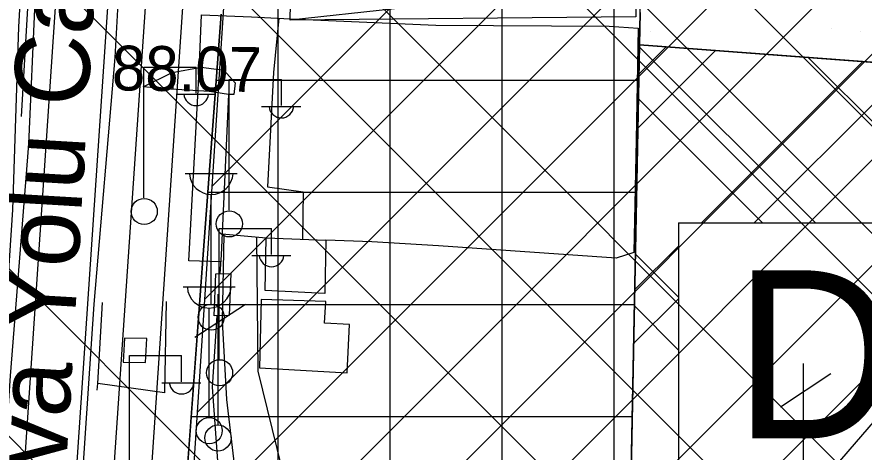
# Model space of a CAD drawing. Extents: x 417995 to 421451, y 4454518 to 4458015.
# Drawn here: x 420373.2 to 420486.7, y 4457407.5 to 4457465.8 of the extents above; entities that cross this region are included whole.
import ezdxf

# ---------------------------------------------------------------- set-up
doc = ezdxf.new("R2010")
doc.units = 0
for name, color, linetype in [('ADAKENARI', 7, 'Continuous'), ('B_Betonzemin', 7, 'Continuous'), ('B_Kapi', 7, 'Continuous'), ('B_Mesken', 7, 'Continuous'), ('B_Sundurma', 7, 'Continuous'), ('B_Ticari', 7, 'Continuous'), ('KALDIRIM_FAT', 7, 'Continuous'), ('PL_AYA_PARK_DINLENME', 7, 'Continuous'), ('PL_K_DEPOLAMA', 7, 'Continuous'), ('PL_K_K_D_K_C_A', 7, 'Continuous'), ('PL_TİCARET', 7, 'Continuous'), ('S_Cad_Sok_Lambasi', 7, 'Continuous'), ('S_Elektrik_Diregi', 7, 'Continuous'), ('S_Telefon_Diregi', 7, 'Continuous'), ('SEMBOL_FAT', 7, 'Continuous'), ('Sev_Sevalti', 7, 'Continuous'), ('Sev_Sevustu', 7, 'Continuous'), ('Sev_Tarama', 7, 'Continuous'), ('Sinir_Cit_bir_taraf', 7, 'Continuous'), ('Sinir_Duvar_tek_tarafa_ait', 7, 'Continuous'), ('Sinir_Harap_Yerlesim_Alani', 7, 'Continuous'), ('Sinir_Ist_Duvari', 7, 'Continuous'), ('Sinir_Tel_bir_taraf', 7, 'Continuous'), ('SN_TR_SIVILASMA', 7, 'Continuous'), ('TR_KONUTDISIKCA', 7, 'Continuous'), ('TRFAT_DEPOLAMA', 7, 'Continuous'), ('TRFAT_PARKALANI', 7, 'Continuous'), ('TRFAT_TİCARET', 7, 'Continuous'), ('Y_Cadde_Yol', 7, 'Continuous'), ('Y_Kot_Noktasi', 7, 'Continuous'), ('Yol_Insaat', 7, 'Continuous'), ('Yol_Sose', 7, 'Continuous')]:
    doc.layers.add(name, color=color, linetype=linetype)

msp = doc.modelspace()

# ---------------------------------------------------------------- linework, layer by layer
at = {"layer": 'ADAKENARI'}
for p, q in [((420398.2, 4457434.55), (420400.54, 4457466.16)), ((420456.68, 4457466.35), (420456.6, 4457462.03)), ((420456.6, 4457462.03), (420456.05, 4457434.5)), ((420456.6, 4457462.03), (420503.2, 4457458.56)), ((420393.19, 4457366.96), (420398.2, 4457434.55)), ((420456.05, 4457434.5), (420455.28, 4457396.13))]:
    msp.add_line(p, q, dxfattribs=at)
at = {"layer": 'B_Betonzemin'}
for points in [[(420408.28, 4457465.6), (420407.55, 4457458.35), (420406.78, 4457443.02), (420411.55, 4457442.36)], [(420411.55, 4457442.36), (420411.44, 4457436)]]:
    msp.add_lwpolyline(points, dxfattribs=at)
at = {"layer": 'B_Kapi'}
msp.add_lwpolyline([(420404.64, 4457465.77), (420409.78, 4457465.54)], dxfattribs=at)
at = {"layer": 'B_Mesken'}
msp.add_lwpolyline([(420405.93, 4457427.93), (420405.69, 4457418.78), (420417.42, 4457418.11), (420417.74, 4457424.62), (420414.39, 4457424.77), (420414.56, 4457427.68)], close=True, dxfattribs=at)
at = {"layer": 'B_Sundurma'}
msp.add_line((420456.04, 4457470.39), (420409.78, 4457465.36), dxfattribs=at)
msp.add_lwpolyline([(420456.04, 4457470.39), (420456.1, 4457465.77), (420409.78, 4457465.36), (420409.87, 4457469.73), (420421.83, 4457469.72)], close=True, dxfattribs=at)
at = {"layer": 'B_Ticari'}
msp.add_lwpolyline([(420399.62, 4457425.77), (420399.83, 4457431.37), (420401.85, 4457431.42), (420401.64, 4457425.82)], close=True, dxfattribs=at)
at = {"layer": 'KALDIRIM_FAT'}
for p, q in [((420386.45, 4457587.03), (420370.12, 4457345.92)), ((420393.43, 4457586.58), (420377.11, 4457345.45)), ((420398.42, 4457586.26), (420382.1, 4457345.11)), ((420403.41, 4457585.94), (420387.09, 4457344.78))]:
    msp.add_line(p, q, dxfattribs=at)
at = {"layer": 'PL_AYA_PARK_DINLENME'}
msp.add_lwpolyline([(420456.76, 4457470.22), (420457.39, 4457482.42), (420457.67, 4457490.02), (420473.36, 4457488.72), (420488.26, 4457487.54), (420503.85, 4457486.59), (420503.2, 4457458.56), (420456.6, 4457462.03), (420456.6, 4457462.03), (420456.68, 4457466.35)], close=True, dxfattribs=at)
at = {"layer": 'PL_K_DEPOLAMA'}
msp.add_lwpolyline([(420456.6, 4457462.03), (420503.2, 4457458.56), (420502.62, 4457433.17), (420501.83, 4457400.53), (420501.61, 4457394.21), (420500.97, 4457375.39), (420490.67, 4457375.66), (420477.39, 4457376.01), (420454.89, 4457376.66), (420455.28, 4457396.13), (420456.05, 4457434.5), (420456.6, 4457462.03)], close=True, dxfattribs=at)
at = {"layer": 'PL_K_K_D_K_C_A'}
msp.add_lwpolyline([(420421.54, 4457784.76), (420394.42, 4457368.23), (420399.07, 4457362.7), (420479.2, 4457353.9), (420480.26, 4457353.78), (420481.33, 4457353.68), (420482.4, 4457353.6), (420483.47, 4457353.52), (420484.54, 4457353.46), (420485.61, 4457353.4), (420486.68, 4457353.36), (420487.75, 4457353.33), (420486.85, 4457373.36), (420509.72, 4457372.86), (420511.12, 4457372.85), (420512.52, 4457372.87), (420513.93, 4457372.93), (420515.33, 4457373.03), (420516.73, 4457373.16), (420518.12, 4457373.33), (420519.51, 4457373.54), (420520.89, 4457373.78), (420552.1, 4457379.66), (420566.72, 4457552.22)], dxfattribs=at)
at = {"layer": 'PL_TİCARET'}
for points in [[(420400.54, 4457466.16), (420398.2, 4457434.55), (420393.19, 4457366.96), (420398.62, 4457362.63), (420429.51, 4457359.47), (420475.21, 4457354.79), (420482.18, 4457354.08), (420489.6, 4457353.37)], [(420490.67, 4457375.66), (420477.39, 4457376.01), (420454.89, 4457376.66), (420455.28, 4457396.13), (420456.05, 4457434.5), (420456.6, 4457462.03), (420456.68, 4457466.35)]]:
    msp.add_lwpolyline(points, dxfattribs=at)
at = {"layer": 'S_Cad_Sok_Lambasi'}
for p, q in [((420395.72, 4457444.83), (420402.72, 4457444.83)), ((420399.22, 4457427.33), (420399.22, 4457442.01)), ((420395.45, 4457429.64), (420402.45, 4457429.64)), ((420398.95, 4457412.14), (420398.95, 4457426.81))]:
    msp.add_line(p, q, dxfattribs=at)
for centre in [(420399.22, 4457425.58), (420398.95, 4457410.39)]:
    msp.add_circle(centre, 1.75, dxfattribs=at)
for centre in [(420399.22, 4457444.94), (420398.95, 4457429.74)]:
    msp.add_arc(centre, 2.93, 183.298, 356.9072, dxfattribs=at)
at = {"layer": 'S_Elektrik_Diregi'}
for p, q in [((420390.21, 4457441.56), (420390.21, 4457459.06)), ((420390.21, 4457459.06), (420397.21, 4457459.06)), ((420397.21, 4457455.56), (420397.21, 4457459.06)), ((420401.62, 4457439.91), (420401.62, 4457457.41)), ((420401.62, 4457457.41), (420408.62, 4457457.41)), ((420408.62, 4457453.91), (420408.62, 4457457.41)), ((420394.55, 4457455.42), (420399.8, 4457455.42)), ((420405.96, 4457453.77), (420411.21, 4457453.77)), ((420400.31, 4457419.97), (420400.31, 4457437.47)), ((420400.31, 4457437.47), (420407.31, 4457437.47)), ((420407.31, 4457433.97), (420407.31, 4457437.47)), ((420404.65, 4457433.83), (420409.9, 4457433.83)), ((420388.26, 4457402.94), (420388.26, 4457420.44)), ((420388.26, 4457420.44), (420395.26, 4457420.44)), ((420395.26, 4457416.94), (420395.26, 4457420.44)), ((420392.6, 4457416.8), (420397.85, 4457416.8))]:
    msp.add_line(p, q, dxfattribs=at)
for centre in [(420390.25, 4457439.73), (420401.65, 4457438.07), (420400.34, 4457418.14)]:
    msp.add_circle(centre, 1.75, dxfattribs=at)
for centre in [(420397.21, 4457455.57), (420408.62, 4457453.92), (420407.31, 4457433.98), (420395.26, 4457416.96)]:
    msp.add_arc(centre, 1.66, 184.8384, 355.1464, dxfattribs=at)
at = {"layer": 'S_Telefon_Diregi'}
for p, q in [((420400.16, 4457411.16), (420400.16, 4457428.66)), ((420397.05, 4457422.89), (420403.8, 4457427.33)), ((420478.57, 4457401.87), (420478.57, 4457419.37)), ((420475.46, 4457413.6), (420482.21, 4457418.04))]:
    msp.add_line(p, q, dxfattribs=at)
msp.add_circle((420400.13, 4457409.41), 1.75, dxfattribs=at)
at = {"layer": 'SEMBOL_FAT'}
for q in [(420461.8, 4457403.19), (420496.8, 4457438.19)]:
    msp.add_line((420461.8, 4457438.19), q, dxfattribs=at)
at = {"layer": 'Sev_Sevalti'}
msp.add_lwpolyline([(420390.12, 4457456.4), (420394, 4457458.33), (420397.89, 4457459.06), (420400.9, 4457458.65), (420402.43, 4457456.97), (420402.24, 4457455.4), (420401.55, 4457455.37)], dxfattribs=at)
at = {"layer": 'Sev_Sevustu'}
msp.add_lwpolyline([(420401.55, 4457455.37), (420398.98, 4457455.8), (420393.04, 4457456.16), (420390.12, 4457456.4)], dxfattribs=at)
at = {"layer": 'Sev_Tarama'}
msp.add_line((420394.14, 4457456.09), (420394.25, 4457458.38), dxfattribs=at)
at = {"layer": 'Sinir_Cit_bir_taraf'}
for points in [[(420400.47, 4457433), (420396.23, 4457433.12), (420397.48, 4457456), (420397.65, 4457459.59), (420397.91, 4457466.04), (420404.64, 4457465.77)], [(420456.39, 4457464.29), (420456.14, 4457449.31), (420455.83, 4457434.23), (420453.46, 4457433.46), (420429.66, 4457435.12), (420420.72, 4457435.68)], [(420420.72, 4457435.68), (420414.56, 4457435.88)]]:
    msp.add_lwpolyline(points, dxfattribs=at)
at = {"layer": 'Sinir_Duvar_tek_tarafa_ait'}
for points in [[(420380.69, 4457608.78), (420378.63, 4457567.16), (420377.14, 4457519.35), (420375.09, 4457475.43), (420373.76, 4457452.43)], [(420400.67, 4457436.73), (420406.58, 4457436.2)], [(420383.96, 4457415.82), (420384.05, 4457416.7), (420384.65, 4457427.56)], [(420393.21, 4457427.67), (420392.98, 4457415.46), (420384.05, 4457416.7)]]:
    msp.add_lwpolyline(points, dxfattribs=at)
at = {"layer": 'Sinir_Harap_Yerlesim_Alani'}
msp.add_lwpolyline([(420406.58, 4457436.2), (420414.56, 4457435.88), (420414.43, 4457428.77), (420406.46, 4457429.15)], close=True, dxfattribs=at)
at = {"layer": 'Sinir_Ist_Duvari'}
for points in [[(420401.55, 4457455.37), (420400.54, 4457433.94)], [(420400.54, 4457433.94), (420400.36, 4457431.39)], [(420399.99, 4457425.78), (420399.37, 4457416.2), (420400.55, 4457399.55)], [(420387.59, 4457422.76), (420387.43, 4457419.58), (420390.42, 4457419.52), (420390.62, 4457422.71)], [(420390.62, 4457422.71), (420387.59, 4457422.76)]]:
    msp.add_lwpolyline(points, dxfattribs=at)
at = {"layer": 'Sinir_Tel_bir_taraf'}
msp.add_lwpolyline([(420409.78, 4457465.54), (420429.31, 4457464.67), (420452.51, 4457464.52), (420456.39, 4457464.29)], dxfattribs=at)
at = {"layer": 'SN_TR_SIVILASMA'}
for p, q in [((421283.68, 4456655.22), (420178.33, 4457760.57)), ((421283.45, 4456633), (420168.35, 4457748.09)), ((421282.98, 4456588.57), (420148.4, 4457723.15)), ((421282.75, 4456566.35), (420138.42, 4457710.68)), ((421282.29, 4456521.91), (420118.46, 4457685.73)), ((421282.05, 4456499.69), (420108.49, 4457673.26))]:
    msp.add_line(p, q, dxfattribs=at)
at = {"layer": 'TR_KONUTDISIKCA'}
for p, q in [((420395.35, 4457382.55), (420565.04, 4457552.23)), ((420396.34, 4457397.68), (420551.01, 4457552.35)), ((420397.32, 4457412.8), (420536.99, 4457552.47)), ((420398.31, 4457427.93), (420522.96, 4457552.59)), ((420399.29, 4457443.06), (420508.94, 4457552.7)), ((420394.77, 4457367.82), (420565.57, 4457538.63)), ((420403.32, 4457362.23), (420564.26, 4457523.17)), ((420546.02, 4457378.51), (420404.32, 4457520.21)), ((420416.06, 4457360.83), (420562.95, 4457507.72)), ((420428.8, 4457359.43), (420561.64, 4457492.27)), ((420516.08, 4457373.1), (420402.16, 4457487.02))]:
    msp.add_line(p, q, dxfattribs=at)
at = {"layer": 'TRFAT_DEPOLAMA'}
for p, q in [((420456.52, 4457458.11), (420460.17, 4457461.76)), ((420456.59, 4457461.74), (420480.14, 4457438.19)), ((420456.37, 4457450.9), (420466.75, 4457461.27)), ((420479.2, 4457460.35), (420502.7, 4457436.84)), ((420464.88, 4457438.19), (420486.49, 4457459.8)), ((420471.95, 4457438.19), (420493.08, 4457459.32)), ((420456.45, 4457454.81), (420473.07, 4457438.19)), ((420455.94, 4457429.25), (420461.8, 4457435.11)), ((420456.04, 4457434.01), (420461.8, 4457428.25)), ((420455.8, 4457422.04), (420461.8, 4457428.04)), ((420455.9, 4457427.08), (420461.8, 4457421.18))]:
    msp.add_line(p, q, dxfattribs=at)
at = {"layer": 'TRFAT_PARKALANI'}
for p, q in [((420458.12, 4457463.87), (420458.12, 4457463.87)), ((420482.25, 4457464.24), (420482.25, 4457464.24)), ((420486.14, 4457463.77), (420486.14, 4457463.77)), ((420471.37, 4457461.17), (420471.37, 4457461.17)), ((420472.9, 4457461.26), (420472.9, 4457461.26))]:
    msp.add_line(p, q, dxfattribs=at)
at = {"layer": 'TRFAT_TİCARET'}
for p, q in [((420423.19, 4457360.11), (420423.19, 4457784.75)), ((420438.19, 4457358.58), (420438.19, 4457657.03)), ((420453.19, 4457357.05), (420453.19, 4457657.03)), ((420408.19, 4457361.65), (420408.19, 4457575.32)), ((420399.88, 4457457.3), (420456.5, 4457457.3)), ((420398.77, 4457442.3), (420456.2, 4457442.3)), ((420397.66, 4457427.3), (420455.9, 4457427.3)), ((420396.55, 4457412.3), (420455.6, 4457412.3))]:
    msp.add_line(p, q, dxfattribs=at)
at = {"layer": 'Yol_Insaat'}
msp.add_lwpolyline([(420391.44, 4457785.08), (420389.73, 4457757.76), (420387.75, 4457729.14), (420386.36, 4457707.05), (420384.63, 4457680.6), (420382.69, 4457653.83), (420380.77, 4457628.97), (420379.45, 4457612.26), (420378.57, 4457592.36), (420377.29, 4457564.46), (420376.41, 4457538.63), (420375.6, 4457509.82), (420374.56, 4457484.56), (420373.41, 4457464.47), (420372.6, 4457439.94), (420371.06, 4457416.17), (420369.46, 4457391.78)], dxfattribs=at)
at = {"layer": 'Yol_Sose'}
for points in [[(420393.13, 4457785.06), (420392.9, 4457781.59), (420390.47, 4457744.88), (420387.96, 4457707.37), (420385.45, 4457669.47), (420382.97, 4457635.45), (420380.91, 4457601.23), (420379.1, 4457563.27), (420377.98, 4457528.3), (420376.44, 4457486.99), (420374.76, 4457448.73), (420372.28, 4457417.75), (420370.31, 4457388.86)], [(420379.05, 4457370.66), (420381.56, 4457398.09), (420383.53, 4457427.32), (420386.37, 4457460.35), (420387.95, 4457489.29), (420389.01, 4457518.03), (420389.67, 4457543.43), (420389.79, 4457544.6), (420390.63, 4457544.48), (420390.91, 4457543.36), (420390.44, 4457517.56), (420389.44, 4457493.08), (420388.3, 4457473.06), (420389.92, 4457472.57), (420399.77, 4457473.09), (420404.18, 4457473.51)], [(420400.73, 4457425.03), (420400.94, 4457436.71)], [(420501.89, 4457437.52), (420501.4, 4457429.28), (420500.93, 4457427.93), (420500.59, 4457427.38), (420490.95, 4457415.11), (420481.7, 4457404.36), (420480.68, 4457402.73), (420479.9, 4457400.9), (420479.12, 4457398.5), (420478.48, 4457392.86), (420477.59, 4457371.63), (420475.92, 4457353.98), (420475.71, 4457353.04), (420475.1, 4457352.76), (420474.7, 4457352.82), (420428.02, 4457358.13)], [(420405.29, 4457436.31), (420405.47, 4457418.37), (420408.65, 4457405.48), (420411.02, 4457392.06), (420412.4, 4457383.54), (420413.11, 4457373.36), (420412.54, 4457361.19), (420413.01, 4457359.61), (420414.18, 4457359.12), (420415.7, 4457358.97), (420417.22, 4457359.23), (420418.19, 4457359.44), (420428.02, 4457358.13)], [(420379.05, 4457370.66), (420378.84, 4457365.01), (420379.65, 4457363.78), (420382.7, 4457362.25), (420386.96, 4457361.31), (420404.86, 4457360.15), (420406.45, 4457361.21), (420407.23, 4457362.14), (420407.9, 4457365.97), (420407.93, 4457374.13), (420406.57, 4457385.1), (420403.15, 4457399.08), (420401.33, 4457414.57), (420400.73, 4457425.03)]]:
    msp.add_lwpolyline(points, dxfattribs=at)

# ---------------------------------------------------------------- texts
at = {"layer": 'SEMBOL_FAT'}
msp.add_text('D', height=22.5, dxfattribs=at).set_placement((420469.24, 4457409.36))
at = {"layer": 'Y_Cadde_Yol'}
msp.add_text('Yeni Yalova Yolu Caddesi', height=10, rotation=86.6098, dxfattribs=at).set_placement((420376.41, 4457348.21))
at = {"layer": 'Y_Kot_Noktasi'}
msp.add_text('88.07', height=6, rotation=359.3381, dxfattribs=at).set_placement((420385.9, 4457455.95))

doc.saveas('drawing.dxf')
